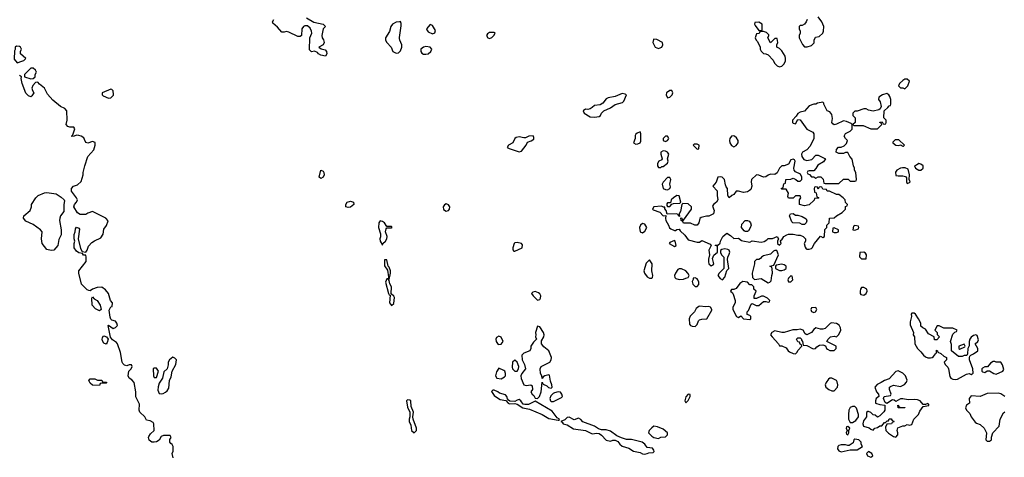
# Model space of a CAD drawing. Header units: inches. Extents: x 2380053 to 2584298, y 380219 to 546618.
# Tile 458 of 656: x 2516672 to 2525300, y 443856 to 447689. Entities that reach past the tile are written whole.
import ezdxf

# ---------------------------------------------------------------- set-up
doc = ezdxf.new("R2010")
doc.units = ezdxf.units.IN
doc.header["$MEASUREMENT"] = 0
doc.layers.add('C5414', color=7, linetype='Continuous')
doc.layers.add('C5424', color=7, linetype='Continuous')

msp = doc.modelspace()

# ---------------------------------------------------------------- linework, layer by layer
at = {"layer": 'C5414', "color": 2}
for points, elevation in [([(2519185.2, 447705.2), (2519248.1, 447668.1), (2519330, 447650.7), (2519351, 447630), (2519330, 447608), (2519318.8, 447550), (2519321, 447530), (2519334, 447514), (2519341, 447490), (2519330, 447468), (2519294, 447450), (2519312.7, 447432.7), (2519350, 447426), (2519360.7, 447410), (2519362.8, 447390), (2519351.1, 447368.9), (2519310, 447379), (2519289.4, 447389.4), (2519282, 447402), (2519254.6, 447414.6), (2519228.7, 447408.7), (2519210, 447426), (2519214, 447530), (2519232.7, 447570), (2519229, 447590), (2519215.9, 447615.9), (2519194.8, 447634.8), (2519170, 447636), (2519158, 447630), (2519144.7, 447610), (2519142, 447550), (2519130, 447542), (2519110, 447541.2), (2519030, 447581.2), (2519010, 447585.2), (2518990, 447579), (2518970, 447581.2), (2518930, 447624), (2518890, 447658), (2518886.6, 447670), (2518899.3, 447690)], 38), ([(2520000, 447672.1), (2519970, 447666.6), (2519938.8, 447650), (2519924, 447630), (2519913.2, 447586.8), (2519878, 447530), (2519878.4, 447510), (2519888.2, 447490), (2519927.3, 447450), (2519942.8, 447410), (2519970, 447396.3), (2519990, 447400.5), (2520000, 447408.9)], 42), ([(2520000, 447526), (2519999.3, 447530), (2520000, 447534.4)], 42), ([(2518018, 443850), (2518009, 443889), (2518015.3, 443910), (2518018, 443950), (2518008.4, 443968.4), (2517996.4, 443976.4), (2517988, 443990), (2517988, 444012), (2517998, 444030), (2517996.4, 444036.4), (2517990, 444046), (2517932.7, 444047.3), (2517910, 444038), (2517894.4, 444005.6), (2517870, 443992.7), (2517850.7, 443989.3), (2517830, 443989.3), (2517807.3, 444007.3), (2517799.5, 444030), (2517803, 444037), (2517818.9, 444061.1), (2517848.7, 444090), (2517848, 444150), (2517840.4, 444160.4), (2517816.4, 444176.4), (2517782, 444182), (2517768, 444210), (2517724, 444250), (2517719, 444270), (2517720.4, 444320.4), (2517690, 444386), (2517689, 444430), (2517675.3, 444510), (2517654.6, 444534.6), (2517630, 444548.7), (2517622, 444570), (2517628, 444610), (2517648, 444630), (2517658, 444650), (2517650, 444666), (2517630, 444666), (2517610, 444658), (2517590, 444662), (2517576.5, 444676.5), (2517569.4, 444689.4), (2517554.6, 444774.6), (2517528.9, 444848.9), (2517520.4, 444860.4), (2517486, 444886), (2517468.4, 444908.4), (2517446, 445010), (2517450, 445014), (2517490, 444984.7), (2517510, 444992), (2517528, 445010), (2517522, 445030), (2517510, 445048), (2517478, 445058), (2517470, 445066), (2517463.7, 445083.7), (2517456.4, 445143.6), (2517470, 445174), (2517482, 445178), (2517486, 445210), (2517468.4, 445228.4), (2517449.2, 445290), (2517423.7, 445323.7), (2517390, 445346), (2517350, 445342), (2517310.6, 445329.4), (2517290, 445315.3), (2517276.4, 445316.4), (2517263.1, 445323.1), (2517212.9, 445372.9), (2517189, 445470), (2517189.2, 445490), (2517254, 445570), (2517255.3, 445610), (2517250, 445626), (2517230, 445628), (2517222, 445642), (2517190, 445648), (2517170, 445662), (2517149, 445690), (2517149, 445730), (2517155.3, 445750), (2517148.9, 445771.1), (2517148.9, 445808.9), (2517159, 445830), (2517162, 445858), (2517170, 445871), (2517190, 445862), (2517194.4, 445854.4), (2517184.7, 445770), (2517205.4, 445685.4), (2517218, 445658), (2517250, 445652), (2517262, 445670), (2517275.1, 445704.9), (2517302.9, 445737.1), (2517326.8, 445753.2), (2517382, 445778), (2517402, 445810), (2517410, 445854), (2517433.6, 445886.4), (2517446, 445926), (2517426, 445950), (2517310, 446008), (2517270, 445995.3), (2517250, 445982), (2517202, 445982), (2517178, 445998), (2517146.6, 446050), (2517152.3, 446070), (2517169.3, 446090), (2517179, 446110), (2517169.2, 446130), (2517126, 446186), (2517127, 446210), (2517142, 446230), (2517177.5, 446242.5), (2517209.4, 446270.6), (2517229, 446330), (2517229.1, 446350.9), (2517242.7, 446410), (2517269.5, 446490.5), (2517321.2, 446550), (2517334, 446590), (2517333.6, 446613.6), (2517310, 446622), (2517270, 446609), (2517254.6, 446614.6), (2517245.2, 446625.2), (2517233.2, 446653.2), (2517210, 446669), (2517190, 446675.3), (2517170, 446678), (2517150, 446668), (2517130, 446666), (2517128.4, 446671.6), (2517138, 446682), (2517154.6, 446734.6), (2517147.3, 446747.3), (2517110, 446748), (2517094.6, 446754.6), (2517078, 446770), (2517088.7, 446810), (2517086, 446890), (2517066, 446910), (2517028.7, 446928.7), (2516963.1, 446983.1), (2516916.5, 447036.5), (2516889, 447090), (2516844.5, 447124.5), (2516830, 447142), (2516810, 447138), (2516787.7, 447112.3), (2516778.8, 447090), (2516782.8, 447070), (2516794.8, 447050), (2516778.5, 447021.5), (2516770, 447014), (2516750, 447022), (2516726.1, 447046.1), (2516692, 447130), (2516685.6, 447174.4), (2516688.7, 447190), (2516670, 447201.2)], 42)]:
    msp.add_lwpolyline(points, dxfattribs=dict(at, elevation=elevation))
for points, elevation in [([(2516643.6, 447456.4), (2516632.7, 447447.3), (2516631.6, 447428.4), (2516624.7, 447415.3), (2516623.5, 447343.5), (2516650, 447311.3), (2516690, 447326), (2516708.4, 447331.6), (2516726, 447350), (2516678, 447390), (2516678, 447410), (2516686, 447430), (2516678, 447450), (2516670, 447455.3)], 42), ([(2516790, 447266), (2516770, 447266), (2516714, 447210), (2516714, 447190), (2516770, 447172), (2516790, 447174), (2516806, 447190), (2516806, 447210), (2516818, 447230), (2516810, 447246)], 42), ([(2517470, 447082), (2517394, 447050), (2517394, 447030), (2517403.6, 447023.6), (2517450, 447002), (2517470, 447004.7), (2517492.7, 447027.3), (2517494.6, 447034.6), (2517490, 447066), (2517478, 447078)], 42), ([(2519310, 446299), (2519295.3, 446310), (2519310, 446371.3), (2519330, 446362), (2519338, 446350), (2519341, 446330), (2519330, 446309)], 38), ([(2516946.3, 445666.3), (2516910, 445675.3), (2516870, 445728), (2516862, 445770), (2516868.7, 445830), (2516855.3, 445850), (2516790, 445895.3), (2516724.7, 445924.7), (2516706, 445950), (2516708, 445970), (2516762, 446018), (2516774, 446050), (2516774, 446070), (2516813.2, 446130), (2516834, 446150), (2516890, 446173), (2516910, 446175.5), (2516990, 446164), (2517035.2, 446135.2), (2517062, 446110), (2517063.6, 446103.6), (2517058.8, 446070), (2517058.8, 446010), (2517028.3, 445971.7), (2517022, 445950), (2517020.7, 445930), (2517034, 445850), (2517034, 445806), (2517015.3, 445764.7), (2517004.7, 445710), (2516970, 445669.2)], 42), ([(2519550, 446045.2), (2519528.7, 446050), (2519528.7, 446070), (2519542, 446090), (2519570, 446101), (2519596, 446090), (2519601, 446070), (2519570, 446046.6)], 38), ([(2519830, 445926), (2519820.4, 445910), (2519817.1, 445870), (2519834.6, 445814.6), (2519833.7, 445786.3), (2519828, 445770), (2519830.6, 445750.6), (2519850, 445714), (2519854, 445730), (2519877.2, 445750), (2519889.4, 445770), (2519891.6, 445790), (2519878, 445830), (2519884.1, 445855.9), (2519890, 445864.7), (2519930, 445864.7), (2519935.3, 445870), (2519930, 445878), (2519890, 445878), (2519869.2, 445910), (2519850, 445922)], 42), ([(2519890, 445586), (2519870, 445586), (2519870, 445534), (2519894.4, 445494.4), (2519903.6, 445436.4), (2519899.6, 445420.4), (2519890, 445418), (2519878.8, 445390), (2519904, 445290), (2519910, 445278), (2519916.9, 445276.9), (2519911.3, 445210), (2519930, 445184.7), (2519950, 445202), (2519956.5, 445256.5), (2519950, 445268), (2519927.3, 445287.3), (2519928.7, 445350), (2519916.5, 445376.5), (2519910, 445406), (2519902, 445418), (2519910, 445414), (2519921.2, 445470), (2519920.9, 445490), (2519910, 445522), (2519902, 445530)], 42), ([(2517370, 445139), (2517335.3, 445155.3), (2517308, 445188), (2517304, 445250), (2517310, 445262), (2517325.4, 445245.4), (2517350, 445230.8), (2517377.3, 445190), (2517384.7, 445150)], 42), ([(2517430, 444846), (2517410, 444855.3), (2517396.5, 444876.5), (2517393.2, 444890), (2517396.5, 444903.5), (2517402.7, 444917.3), (2517410, 444921), (2517432, 444910), (2517446, 444890), (2517438.8, 444861.2)], 42), ([(2518012.9, 444732.9), (2517984.9, 444710), (2517974, 444690), (2517974, 444666), (2517964.7, 444630), (2517935.3, 444604.7), (2517922.8, 444550), (2517895.3, 444504.7), (2517886.4, 444473.6), (2517883.5, 444443.5), (2517894.8, 444414.8), (2517910, 444410.7), (2517930, 444414), (2517950, 444426.8), (2517963.2, 444436.8), (2517979, 444461), (2517985.2, 444530), (2517999.3, 444560.7), (2518008.7, 444610), (2518039.3, 444670), (2518045.2, 444710), (2518030, 444725.2)], 42), ([(2517870, 444638), (2517850, 444638), (2517842, 444630), (2517844.7, 444570), (2517850, 444554), (2517870, 444554), (2517888, 444610)], 42), ([(2517370, 444486), (2517308.4, 444488.4), (2517290, 444506), (2517278, 444530), (2517290, 444542), (2517330, 444542), (2517352.7, 444532.7), (2517391.6, 444531.6), (2517398, 444518), (2517430, 444514), (2517434, 444510), (2517430, 444506), (2517390, 444506), (2517378, 444502)], 42)]:
    msp.add_lwpolyline(points, close=True, dxfattribs=dict(at, elevation=elevation))
at = {"layer": 'C5424', "color": 2, "elevation": 42}
for points in [[(2520000, 447534.4), (2520015.1, 447635.1), (2520016, 447656), (2520010, 447674), (2520000, 447672.1)], [(2523571.6, 447691.6), (2523564.7, 447670), (2523550.8, 447649.2), (2523530, 447638), (2523510, 447638), (2523502, 447630), (2523502, 447610), (2523512, 447590), (2523512, 447570), (2523502, 447550), (2523502, 447530), (2523531.1, 447471.1), (2523550, 447452), (2523571.6, 447451.6), (2523610, 447464.7), (2523634, 447486), (2523635.3, 447510), (2523644.7, 447535.3), (2523676.5, 447543.5), (2523708.7, 447570), (2523715.3, 447590), (2523718, 447630), (2523702, 447670), (2523670, 447715.3)], [(2520000, 447408.9), (2520010, 447417.3), (2520021.6, 447450), (2520020.7, 447470), (2520002.7, 447510), (2520000, 447526)], [(2525304, 444390), (2525270, 444413.2), (2525250, 444417.2), (2525150, 444415.3), (2525090, 444388.7), (2525010, 444393.2), (2524991, 444370), (2524994, 444330), (2524970, 444314), (2524960.7, 444290), (2524967.7, 444270), (2524998.4, 444238.4), (2525010.8, 444210), (2525044, 444164), (2525055.3, 444155.3), (2525090, 444142.8), (2525124.9, 444110), (2525144, 444070), (2525138, 444010), (2525150, 443998), (2525170, 443996), (2525188.7, 444010), (2525188.9, 444031.1), (2525199, 444070), (2525255.3, 444130), (2525265.2, 444190), (2525294.5, 444245.5), (2525304.5, 444255.5)]]:
    msp.add_lwpolyline(points, dxfattribs=at)
for points in [[(2523150, 447668), (2523114, 447666), (2523112, 447650), (2523118, 447638), (2523150, 447594), (2523170, 447594), (2523178, 447602), (2523178, 447650)], [(2520270, 447648), (2520238, 447610), (2520239.6, 447599.6), (2520250, 447582), (2520290, 447564.7), (2520310, 447574), (2520314.6, 447594.6), (2520290, 447638)], [(2520830, 447578), (2520790, 447578), (2520770, 447566), (2520762, 447550), (2520774, 447530), (2520790, 447524.7), (2520810, 447532), (2520828, 447550), (2520838, 447570), (2520834.6, 447574.6)], [(2523190, 447586), (2523170, 447586), (2523158, 447582), (2523151.6, 447568.4), (2523130, 447566), (2523118, 447530), (2523124.7, 447510), (2523137.3, 447497.3), (2523162, 447450), (2523162, 447430), (2523170, 447414), (2523190, 447394), (2523211.6, 447391.6), (2523230, 447382), (2523274, 447334), (2523287.5, 447307.5), (2523310, 447284.7), (2523330, 447276), (2523350, 447282), (2523370, 447302), (2523384, 447330), (2523384, 447350), (2523379, 447370), (2523350, 447418), (2523330, 447438), (2523306, 447450), (2523306, 447470), (2523315.3, 447490), (2523310, 447526), (2523290, 447526), (2523250, 447488), (2523228.7, 447530), (2523238, 447550), (2523236.4, 447556.4), (2523216.4, 447576.4)], [(2522230, 447518), (2522225.4, 447514.6), (2522221, 447490), (2522242, 447450), (2522270, 447438), (2522290, 447444.7), (2522298, 447450), (2522308, 447470), (2522306, 447490), (2522254.6, 447514.6)], [(2520230, 447454), (2520210, 447448.7), (2520188, 447432), (2520186, 447410), (2520195.3, 447395.3), (2520210, 447387.3), (2520230, 447387.3), (2520250, 447391.3), (2520275.3, 447410), (2520282, 447430), (2520270, 447448)], [(2524430, 447169), (2524410, 447156), (2524381, 447130), (2524372, 447110), (2524390, 447092), (2524412, 447092), (2524430, 447084.7), (2524455.3, 447110), (2524468.7, 447150), (2524450, 447168.7)], [(2522370, 447068.7), (2522341, 447050), (2522336, 447030), (2522350, 447006), (2522370, 447011.3), (2522388.7, 447030), (2522395.3, 447050), (2522388, 447068)], [(2521950, 447042.7), (2521890, 447017.2), (2521830, 447006), (2521810, 446997.2), (2521781.7, 446958.3), (2521757.6, 446942.4), (2521710, 446937.2), (2521690, 446919), (2521670, 446909), (2521650, 446904), (2521630, 446905.2), (2521611, 446890), (2521618, 446870), (2521670, 446838), (2521710, 446834.8), (2521750, 446842.8), (2521762, 446850), (2521770, 446872), (2521790, 446891.3), (2521850, 446916), (2521890, 446946.8), (2521955.5, 446964.5), (2521965.2, 446974.8), (2521988, 447030), (2521977.2, 447037.2)], [(2524270, 447042), (2524232, 447030), (2524202, 447010), (2524198, 446990), (2524211.3, 446970), (2524221, 446930), (2524211.3, 446908.7), (2524199.8, 446900.2), (2524150, 446889.3), (2524110, 446897.2), (2524090, 446909), (2524070, 446909), (2524010, 446888), (2523990, 446888), (2523972, 446870), (2523972, 446850), (2523994, 446830), (2523994, 446790), (2523974, 446770), (2523982, 446762), (2524063.6, 446763.6), (2524130, 446732), (2524190, 446734), (2524226, 446770), (2524222, 446782), (2524208.4, 446788.4), (2524210, 446792), (2524230, 446794), (2524238, 446778), (2524250, 446774), (2524262, 446778), (2524266, 446790), (2524266, 446810), (2524246, 446830), (2524248.4, 446891.6), (2524280.4, 446919.6), (2524290, 446934), (2524302, 446938), (2524306, 446950), (2524306, 446990), (2524296.4, 447016.4), (2524288, 447030)], [(2523710, 446966), (2523662.8, 446957.2), (2523650, 446948.7), (2523631.6, 446948.4), (2523590, 446935.3), (2523550, 446888), (2523510, 446878), (2523490, 446868), (2523476.9, 446843.1), (2523444.7, 446810), (2523444.7, 446790), (2523450, 446782), (2523470, 446778), (2523490, 446814), (2523510, 446812), (2523571, 446731), (2523623.6, 446703.6), (2523632, 446690), (2523632, 446650), (2523598, 446582), (2523570.7, 446549.3), (2523532, 446530), (2523522, 446510), (2523524.7, 446490), (2523544, 446464), (2523570, 446456), (2523614, 446466), (2523650, 446502), (2523670, 446502), (2523734, 446470), (2523716.9, 446443.1), (2523665.4, 446414.6), (2523650, 446386), (2523630, 446366), (2523590, 446366), (2523578, 446362), (2523574, 446350), (2523578, 446338), (2523592.7, 446332.7), (2523610, 446314), (2523630, 446314), (2523650, 446302), (2523670, 446312), (2523691.6, 446311.6), (2523711.6, 446291.6), (2523718, 446258), (2523730, 446254), (2523850, 446254), (2523890, 446292), (2523931.6, 446291.6), (2523950, 446274), (2523990, 446274), (2524002, 446278), (2524006, 446290), (2523998, 446350), (2523988, 446370), (2523988, 446390), (2523978, 446410), (2523967.3, 446467.3), (2523946, 446490), (2523930, 446526), (2523910, 446526), (2523890, 446518), (2523850, 446518), (2523828, 446530), (2523828.4, 446551.6), (2523847.3, 446572.7), (2523870, 446574), (2523896.4, 446583.6), (2523916.4, 446603.6), (2523926, 446630), (2523907.3, 446647.3), (2523898, 446670), (2523908.9, 446691.1), (2523948.4, 446711.6), (2523966, 446730), (2523968, 446770), (2523959, 446779), (2523916.5, 446796.5), (2523890, 446802), (2523830, 446773.2), (2523810, 446768.7), (2523796.4, 446776.4), (2523788.7, 446790), (2523795.1, 446824.9), (2523790, 446858), (2523770, 446882), (2523748.7, 446890), (2523718, 446950), (2523718, 446958)], [(2521172.7, 446672.7), (2521134, 446670), (2521104.7, 446655.3), (2521090, 446654), (2521050, 446662.7), (2521022, 446658), (2521010.7, 446649.3), (2520992, 446610), (2520956, 446590), (2520944.7, 446570), (2520960.5, 446560.5), (2521048.7, 446531.3), (2521070, 446538), (2521109, 446590), (2521122, 446618), (2521152.9, 446627.1), (2521176.2, 446643.8), (2521178.6, 446658.6)], [(2522110, 446706), (2522083.6, 446696.4), (2522070, 446686), (2522064.7, 446675.3), (2522064.7, 446650), (2522052, 446610), (2522070, 446598), (2522090, 446601), (2522108, 446610), (2522113.6, 446626.4), (2522115.3, 446690)], [(2522330, 446668.7), (2522311.3, 446650), (2522312, 446630), (2522330, 446621), (2522348, 446630), (2522356.5, 446643.5), (2522359, 446650), (2522350, 446668)], [(2522930, 446673.2), (2522910, 446669), (2522894.8, 446650), (2522890.8, 446630), (2522894.8, 446610), (2522910, 446586), (2522930, 446576), (2522950, 446586), (2522969, 446610), (2522969, 446630), (2522954.2, 446654.2), (2522935.3, 446670)], [(2524376.4, 446636.4), (2524343.6, 446636.4), (2524323.6, 446616.4), (2524324.7, 446610), (2524350, 446591.3), (2524372.1, 446587.9), (2524394, 446594), (2524394, 446590), (2524410, 446582), (2524418, 446582), (2524426, 446590)], [(2522310, 446542), (2522291.6, 446528.4), (2522291.3, 446510), (2522302, 446470), (2522298, 446462), (2522274, 446450), (2522262, 446430), (2522262, 446410), (2522270, 446394), (2522290, 446394), (2522298, 446402), (2522310, 446404.7), (2522350, 446434), (2522355.3, 446450), (2522348, 446470), (2522359, 446510), (2522348, 446530), (2522330, 446539)], [(2522610, 446598), (2522582, 446598), (2522574, 446590), (2522610, 446554), (2522622, 446558), (2522626, 446590)], [(2523450, 446468.7), (2523430, 446462), (2523410, 446424), (2523370, 446409.2), (2523350, 446409), (2523331, 446390), (2523310.7, 446349.3), (2523290, 446334), (2523250, 446335.3), (2523230, 446328.7), (2523210, 446314), (2523190, 446309), (2523150, 446328.7), (2523130, 446329), (2523086, 446290), (2523081, 446270), (2523087.3, 446230), (2523078.4, 446201.6), (2523068.3, 446191.7), (2523050, 446182), (2523016, 446176), (2522970, 446188), (2522950, 446188), (2522930, 446158), (2522911.3, 446148.7), (2522890, 446128.7), (2522878, 446150), (2522875.3, 446210), (2522864, 446224), (2522858, 446242), (2522848.7, 446290), (2522829.1, 446309.1), (2522810, 446314), (2522791, 446309), (2522774.4, 446265.6), (2522744.7, 446230), (2522784.7, 446190), (2522784, 446150), (2522790.8, 446110), (2522778, 446090), (2522751.3, 446070), (2522744, 446056), (2522756.8, 446016.8), (2522750.8, 445990), (2522710, 445969), (2522691.3, 445968.7), (2522643.6, 445956.4), (2522631.6, 445948.4), (2522624.7, 445910), (2522610, 445888.7), (2522588.9, 445888.9), (2522550, 445908), (2522490, 445906), (2522482, 445922), (2522468, 445930), (2522466, 445954), (2522474, 445950), (2522478, 445938), (2522490, 445934), (2522558, 446030), (2522558, 446050), (2522530, 446075.3), (2522482, 446078), (2522474, 446070), (2522462, 446010), (2522452, 445990), (2522454, 445966), (2522446, 445970), (2522442, 445982), (2522428.4, 445988.4), (2522346, 445986), (2522338, 446018), (2522326, 446034), (2522326, 446046), (2522314, 446046), (2522295.3, 446055.3), (2522230, 446048.7), (2522216, 446030), (2522222.5, 446022.5), (2522282, 446002), (2522310, 445972), (2522334, 445974), (2522331.3, 445948.7), (2522334.8, 445930), (2522358, 445890), (2522366, 445866), (2522376.9, 445856.9), (2522410, 445842), (2522418, 445842), (2522430, 445852), (2522450, 445854), (2522459.6, 445839.6), (2522501.7, 445801.7), (2522530, 445761), (2522610, 445741), (2522630, 445741), (2522650, 445756), (2522722, 445722), (2522732.7, 445712.7), (2522711.3, 445670), (2522718, 445630), (2522707.1, 445592.9), (2522707.1, 445567.1), (2522712, 445550), (2522730, 445532), (2522750, 445542), (2522754, 445550), (2522743.1, 445596.9), (2522754, 445626), (2522787.3, 445652.7), (2522786, 445706), (2522766, 445710), (2522770, 445714), (2522790, 445714), (2522808.9, 445731.1), (2522813.2, 445750), (2522832.7, 445790), (2522870, 445818), (2522899.8, 445799.8), (2522930, 445771.3), (2522970, 445776), (2522996, 445756), (2523010, 445751), (2523070, 445742), (2523090, 445752), (2523170, 445742), (2523194.6, 445745.4), (2523220.4, 445759.6), (2523230, 445771.3), (2523270, 445772), (2523310, 445791.3), (2523322, 445770), (2523314, 445750), (2523314, 445730), (2523330, 445714), (2523346, 445730), (2523338, 445750), (2523342, 445758), (2523350, 445762), (2523369.3, 445790.7), (2523395.5, 445804.5), (2523410, 445811), (2523449.1, 445810.9), (2523490, 445800.7), (2523510, 445800.7), (2523538, 445790), (2523558, 445770), (2523558, 445750), (2523546.8, 445730), (2523555.3, 445695.3), (2523563.5, 445683.5), (2523570, 445678), (2523590, 445678), (2523610, 445684.7), (2523618, 445690), (2523638, 445730), (2523690, 445792), (2523710, 445782), (2523726, 445790), (2523728.9, 445851.1), (2523746, 445870), (2523746, 445890), (2523766, 445910), (2523768.7, 445951.3), (2523810, 445954), (2523828.4, 445971.6), (2523880.4, 445999.6), (2523908, 446030), (2523908.4, 446051.6), (2523922, 446058), (2523926, 446070), (2523908.4, 446088.4), (2523906, 446110), (2523888, 446130), (2523850, 446158), (2523830, 446158), (2523767.3, 446187.3), (2523748.4, 446188.4), (2523742, 446202), (2523710, 446206), (2523702, 446222), (2523690, 446226), (2523678, 446222), (2523670, 446206), (2523662, 446222), (2523650, 446226), (2523638, 446222), (2523634, 446210), (2523638, 446178), (2523652.7, 446172.7), (2523658, 446138), (2523674, 446130), (2523670, 446126), (2523638, 446122), (2523632.7, 446107.3), (2523590, 446069), (2523550, 446059), (2523506, 446070), (2523506, 446110), (2523518, 446130), (2523510, 446146), (2523470, 446146), (2523450, 446126), (2523410, 446126), (2523402, 446142), (2523408, 446170), (2523390, 446206), (2523350, 446206), (2523346, 446210), (2523362, 446218), (2523368.7, 446251.3), (2523382, 446258), (2523386, 446290), (2523430, 446292), (2523450, 446302), (2523474, 446290), (2523490, 446274), (2523510, 446274), (2523526, 446290), (2523526, 446310), (2523515.3, 446335.3), (2523470, 446358), (2523458, 446370), (2523455.3, 446390), (2523468.7, 446450), (2523462, 446462)], [(2524432.5, 446392.5), (2524407.9, 446392.1), (2524390, 446389.2), (2524358, 446370), (2524346.4, 446353.6), (2524350, 446326), (2524370, 446320.7), (2524410, 446322), (2524435.3, 446315.3), (2524443.6, 446303.6), (2524444.7, 446270), (2524450, 446254), (2524470, 446262), (2524475.3, 446270), (2524466, 446290), (2524468.4, 446331.6), (2524459.3, 446379.3)], [(2524550, 446429), (2524530, 446414), (2524514, 446410), (2524522, 446390), (2524550, 446371.3), (2524570, 446371.3), (2524588.7, 446390), (2524588.7, 446410), (2524570, 446424)], [(2522370, 446308), (2522350, 446308), (2522310, 446266), (2522302, 446250), (2522312, 446210), (2522330, 446201), (2522350, 446198), (2522368, 446210), (2522374.6, 446225.4), (2522368, 446250), (2522377.2, 446290)], [(2522430, 446148), (2522402, 446130), (2522382, 446110), (2522374, 446086), (2522350, 446086), (2522343.6, 446076.4), (2522342, 446062), (2522350, 446054), (2522370, 446054), (2522386, 446074), (2522400.4, 446079.6), (2522458, 446082), (2522466, 446090), (2522450, 446146)], [(2520410, 446076), (2520393, 446067), (2520383, 446050), (2520386.6, 446026.6), (2520410, 446013), (2520430, 446018.8), (2520439.3, 446030), (2520440.9, 446050), (2520430, 446069)], [(2523470, 445978), (2523490, 445978), (2523530, 445964.7), (2523563.6, 445943.6), (2523570, 445926), (2523564.7, 445910), (2523550, 445895.3), (2523530, 445895.3), (2523508.4, 445908.4), (2523446, 445910), (2523438, 445918), (2523418, 445970), (2523426, 445990), (2523450, 445992)], [(2522130, 445904), (2522111.3, 445890), (2522102.8, 445870), (2522110, 445832), (2522130, 445821), (2522150, 445838), (2522169, 445870), (2522150, 445899)], [(2523030, 445834), (2523020.2, 445840.2), (2522997.2, 445870), (2523000.9, 445899.1), (2523030, 445931.3), (2523050, 445931.3), (2523063.5, 445923.5), (2523076, 445910), (2523081, 445890), (2523074.4, 445865.6), (2523058.8, 445841.2), (2523050, 445835.3)], [(2523810, 445866), (2523798, 445862), (2523794, 445830), (2523810, 445824.7), (2523830, 445826), (2523846, 445830), (2523846, 445850)], [(2523990, 445886), (2523978, 445882), (2523974, 445850), (2523990, 445844.7), (2524022, 445858), (2524026, 445870), (2524022, 445882)], [(2521030, 445739), (2521010, 445735.3), (2521004.7, 445730), (2520992, 445692), (2520992.7, 445672.7), (2521002, 445662), (2521010, 445662), (2521075.3, 445690), (2521078, 445718), (2521070, 445728)], [(2522410, 445755.3), (2522370, 445738), (2522362, 445730), (2522410, 445702), (2522426, 445710), (2522415.3, 445750)], [(2522850, 445682), (2522823.6, 445676.4), (2522812.7, 445667.3), (2522812, 445650), (2522822, 445630), (2522842, 445610), (2522842, 445510), (2522802, 445470), (2522791.3, 445450), (2522810, 445422), (2522830, 445412), (2522850, 445434), (2522867.3, 445492.7), (2522886, 445510), (2522875.3, 445590), (2522878, 445610), (2522890, 445634), (2522894, 445654), (2522888, 445670), (2522877.2, 445677.2)], [(2523290, 445668.7), (2523276.9, 445663.1), (2523250, 445635.3), (2523190, 445622), (2523172, 445610), (2523163.6, 445596.4), (2523150, 445588), (2523130, 445588), (2523112, 445570), (2523111.3, 445550), (2523092, 445470), (2523094, 445430), (2523110, 445414), (2523170, 445421), (2523230, 445384.7), (2523246, 445390), (2523258, 445402), (2523262, 445450), (2523268, 445470), (2523267.3, 445507.3), (2523262, 445522), (2523246, 445530), (2523282, 445538), (2523322, 445630), (2523308, 445668)], [(2524070, 445652.7), (2524034, 445650), (2524032.7, 445612.7), (2524050, 445594), (2524090, 445594), (2524094, 445630), (2524084, 445644)], [(2522190, 445586), (2522162, 445558), (2522141, 445490), (2522146, 445470), (2522170, 445436), (2522190, 445426), (2522210, 445424.7), (2522218, 445430), (2522221.2, 445450), (2522211.8, 445490), (2522215.3, 445550)], [(2522470, 445508), (2522450, 445508), (2522439.6, 445500.4), (2522418, 445470), (2522411.3, 445450), (2522412, 445430), (2522421, 445421), (2522450, 445414.8), (2522490, 445416), (2522510, 445424.7), (2522528.4, 445431.6), (2522536.4, 445443.6), (2522538, 445450), (2522528, 445470), (2522508.9, 445488.9)], [(2523350, 445548.7), (2523302, 445538), (2523294, 445530), (2523294, 445510), (2523330, 445492), (2523350, 445491.3), (2523370, 445498), (2523388, 445510), (2523388, 445530), (2523370, 445542)], [(2522590, 445428), (2522574, 445426), (2522574, 445414), (2522564.7, 445395.3), (2522570, 445374), (2522590, 445352), (2522610, 445352), (2522622, 445370), (2522622, 445390), (2522615.3, 445410), (2522610, 445418)], [(2523430, 445446), (2523410, 445426), (2523402, 445410), (2523410, 445394), (2523430, 445394), (2523446, 445410), (2523442, 445442)], [(2523010, 445395.3), (2522982.5, 445377.5), (2522950, 445335.3), (2522930, 445326), (2522910, 445326), (2522902, 445310), (2522918, 445298), (2522925.4, 445285.4), (2522942, 445230), (2522942, 445210), (2522922, 445170), (2522922, 445150), (2522954, 445090), (2522970, 445082), (2522990, 445094), (2523014, 445070), (2523070, 445062), (2523078, 445070), (2523078, 445090), (2523070, 445098), (2523047.3, 445107.3), (2523046, 445130), (2523059, 445141), (2523082, 445198), (2523090, 445202), (2523125.4, 445185.4), (2523150, 445184.7), (2523190, 445222), (2523210, 445222), (2523230, 445214), (2523242, 445218), (2523246, 445230), (2523226, 445250), (2523190, 445268), (2523172.7, 445267.3), (2523130, 445248), (2523108.4, 445248.4), (2523108.7, 445270), (2523126, 445310), (2523106, 445330), (2523106, 445350), (2523087.3, 445367.3), (2523070, 445368), (2523048.7, 445388.7)], [(2524070, 445344), (2524050, 445342), (2524041, 445330), (2524036, 445310), (2524038, 445290), (2524043.5, 445283.5), (2524070, 445276), (2524088.7, 445290), (2524099, 445310), (2524095.3, 445330)], [(2521190, 445308.7), (2521170, 445302), (2521158, 445290), (2521171.3, 445270), (2521210, 445231.3), (2521230, 445238), (2521237.2, 445250), (2521239, 445270), (2521230, 445288), (2521218, 445298)], [(2522630, 445181.2), (2522622, 445178), (2522601.4, 445158.6), (2522584.7, 445130), (2522547.5, 445092.5), (2522538.8, 445070), (2522542, 445022), (2522550.7, 445010.7), (2522564, 445004), (2522590, 445002.8), (2522610, 445018), (2522621.2, 445050), (2522630, 445058.8), (2522650, 445065.5), (2522694, 445070), (2522736.4, 445143.6), (2522738, 445150), (2522726, 445170), (2522710, 445178), (2522684.7, 445175.3)], [(2523647.3, 445167.3), (2523610, 445166), (2523606, 445150), (2523610, 445134), (2523630, 445124.7), (2523646, 445130), (2523658, 445150)], [(2524510, 445119), (2524490, 445118), (2524484.7, 445110), (2524486.8, 445090), (2524476.1, 445043.9), (2524476.1, 445016.1), (2524504.7, 444950), (2524502, 444930), (2524512, 444910), (2524517.3, 444850), (2524538.8, 444810), (2524570, 444781), (2524591, 444750), (2524610, 444734.8), (2524630, 444727.3), (2524653.2, 444726.8), (2524669.1, 444730.9), (2524680.2, 444739.8), (2524696.4, 444763.6), (2524706, 444770), (2524706, 444794), (2524714, 444790), (2524718, 444778), (2524745.4, 444765.4), (2524770, 444742), (2524794, 444730), (2524794, 444710), (2524774, 444690), (2524782, 444670), (2524804.5, 444644.5), (2524810.7, 444630.7), (2524822.4, 444562.4), (2524831, 444550), (2524850, 444541.6), (2524870, 444538), (2524890, 444540.7), (2524970, 444584.7), (2524991.3, 444591.3), (2525010, 444582), (2525027.3, 444592.7), (2525024, 444630), (2524995.3, 444710), (2524995.3, 444730), (2524998, 444742), (2525006, 444750), (2525030, 444761), (2525068.7, 444790), (2525068, 444810), (2525046, 444850), (2525068, 444870), (2525074.6, 444885.4), (2525062, 444922), (2525050, 444928.7), (2525030, 444922), (2525011, 444909), (2524998, 444890), (2524992, 444870), (2524992.7, 444832.7), (2524982, 444810), (2524978, 444762), (2524972.7, 444747.3), (2524950, 444748), (2524930, 444738), (2524900.4, 444740.4), (2524838, 444790), (2524836.4, 444843.6), (2524828, 444870), (2524850, 444934), (2524867.3, 444952.7), (2524882, 444958), (2524886, 444970), (2524850, 444986), (2524770, 444988), (2524730, 445008), (2524712.7, 445007.3), (2524692, 444970), (2524712, 444950), (2524712.7, 444932.7), (2524732, 444910), (2524710, 444886), (2524690, 444886), (2524686, 444910), (2524636.4, 444936.4), (2524610, 444978), (2524586, 444990), (2524570, 445006), (2524568.7, 445030), (2524549.4, 445069.4), (2524522, 445110)], [(2521210, 445006), (2521191.3, 444950), (2521196, 444930), (2521191.3, 444910), (2521202, 444890), (2521175.3, 444864.7), (2521151.3, 444830), (2521152, 444810), (2521142, 444790), (2521090, 444768.7), (2521071.3, 444750), (2521076, 444710), (2521096, 444670), (2521104.7, 444630), (2521071, 444590), (2521064, 444570), (2521067.1, 444547.1), (2521091.1, 444491.1), (2521110, 444484.7), (2521150, 444491.3), (2521162, 444482), (2521164.7, 444450), (2521152, 444430), (2521162, 444410), (2521178.8, 444398.8), (2521190, 444374), (2521210, 444372), (2521228, 444390), (2521242, 444430), (2521250, 444514), (2521258, 444498), (2521290, 444482), (2521306.4, 444466.4), (2521330, 444462), (2521338, 444470), (2521335.3, 444490), (2521322.7, 444522.7), (2521314.6, 444574.6), (2521310, 444578), (2521274, 444570), (2521258, 444562), (2521250, 444546), (2521248.7, 444570), (2521235.3, 444590), (2521234, 444630), (2521242, 444650), (2521318, 444690), (2521329.3, 444710.7), (2521332.3, 444730), (2521310, 444788.7), (2521263.7, 444823.7), (2521244, 444850), (2521243.1, 444876.9), (2521264, 444910), (2521268.7, 444930), (2521262, 444950), (2521230, 444998)], [(2523786.8, 445033.2), (2523773.2, 445026.8), (2523730, 444985.2), (2523710, 444977.2), (2523690, 444977.2), (2523650, 444988.7), (2523630, 444975.3), (2523611.1, 444948.9), (2523570, 444928), (2523556.4, 444936.4), (2523538, 444970), (2523510, 444979), (2523486.4, 444973.6), (2523447.1, 444972.9), (2523370, 444948.7), (2523350, 444949), (2523290, 444964), (2523262, 444950), (2523251.3, 444930), (2523264.7, 444910), (2523321, 444850), (2523330, 444832), (2523350, 444831), (2523390, 444816), (2523406, 444790), (2523418.5, 444778.5), (2523450, 444764), (2523470, 444762), (2523484, 444776), (2523490, 444792), (2523526, 444830), (2523522, 444842), (2523510, 444846), (2523506, 444866), (2523490, 444868), (2523478, 444890), (2523490, 444902), (2523510, 444902), (2523522, 444890), (2523522, 444882), (2523531.6, 444871.6), (2523538, 444838), (2523570, 444834), (2523625.4, 444805.4), (2523646, 444810), (2523656.4, 444823.6), (2523680.4, 444839.6), (2523710, 444842), (2523732.7, 444832.7), (2523742, 444810), (2523750, 444802), (2523772.7, 444792.7), (2523810, 444792), (2523828, 444810), (2523826, 444830), (2523746, 444870), (2523758, 444890), (2523778, 444910), (2523810, 444918), (2523830, 444911.3), (2523850, 444931.3), (2523866.6, 444970), (2523864.5, 444990), (2523854.5, 445014.5), (2523830, 445029.5)], [(2520870, 444918), (2520850, 444906), (2520844.7, 444890), (2520846, 444870), (2520865.2, 444845.2), (2520890, 444846), (2520909, 444870), (2520890, 444908)], [(2524950, 444846), (2524902, 444830), (2524902, 444810), (2524910, 444802), (2524955.3, 444824.7), (2524958, 444830)], [(2521010, 444708), (2520991.3, 444688.7), (2520986.4, 444646.4), (2520991.3, 444630), (2521010, 444611.3), (2521030, 444611.3), (2521044, 444630), (2521045.2, 444650), (2521030, 444688)], [(2525216.4, 444696.4), (2525203.6, 444696.4), (2525179.6, 444680.4), (2525152.7, 444647.3), (2525130, 444648), (2525110, 444638), (2525104.7, 444630), (2525104.7, 444610), (2525110, 444604.7), (2525130, 444598), (2525150, 444614), (2525170, 444614), (2525210, 444591), (2525230, 444584.7), (2525288.7, 444611.3), (2525295.3, 444624.7), (2525284.7, 444664.7), (2525268.7, 444688.7), (2525230, 444689)], [(2520870, 444638), (2520850, 444606), (2520842, 444570), (2520854, 444550), (2520890, 444544.7), (2520920.2, 444559.8), (2520928.7, 444570), (2520928.7, 444590), (2520922, 444610), (2520915.5, 444615.5)], [(2524370, 444614), (2524350, 444608.7), (2524290, 444542), (2524250, 444529), (2524222, 444510), (2524185.2, 444494.8), (2524166, 444470), (2524181, 444430), (2524198, 444410), (2524202, 444390), (2524178, 444370), (2524171.3, 444350), (2524172, 444330), (2524210, 444318.8), (2524254, 444314), (2524252, 444270), (2524245.4, 444254.6), (2524210, 444218), (2524190, 444208.7), (2524170, 444226), (2524150, 444228), (2524130, 444248), (2524110, 444258), (2524103.6, 444256.4), (2524092.7, 444247.3), (2524092, 444210), (2524066, 444174), (2524061, 444150), (2524067.7, 444127.7), (2524114.8, 444114.8), (2524130, 444102), (2524150, 444094), (2524166, 444110), (2524190, 444118), (2524210, 444131.3), (2524228, 444132), (2524250, 444162), (2524258, 444162), (2524274, 444174), (2524286, 444174), (2524290, 444194), (2524310, 444194), (2524318, 444178), (2524330, 444174), (2524332, 444168), (2524318, 444162), (2524312, 444148), (2524270, 444146), (2524259.6, 444120.4), (2524261, 444090), (2524286.2, 444066.2), (2524330, 444038), (2524350, 444032), (2524368.4, 444051.6), (2524368.7, 444070), (2524362, 444090), (2524367.3, 444112.7), (2524410, 444132), (2524430, 444132), (2524450, 444142), (2524470, 444138), (2524490, 444144.7), (2524508, 444190), (2524548.7, 444230), (2524560.9, 444259.1), (2524590, 444302), (2524638, 444310), (2524638, 444318), (2524630, 444326), (2524610, 444318), (2524590, 444318), (2524562, 444350), (2524538.9, 444358.9), (2524510, 444362), (2524458, 444358), (2524410, 444369.2), (2524390, 444368.7), (2524350, 444346), (2524336.4, 444356.4), (2524322, 444358), (2524270, 444326), (2524256.4, 444336.4), (2524242, 444370), (2524248, 444390), (2524302, 444398), (2524308, 444410), (2524294, 444450), (2524295.3, 444470), (2524302.7, 444477.3), (2524330, 444486.8), (2524390, 444476), (2524425.6, 444494.4), (2524444.7, 444515.3), (2524448.9, 444531.1), (2524435.3, 444570), (2524411.7, 444591.7)], [(2523790, 444548), (2523770, 444548), (2523759.6, 444540.4), (2523738, 444510), (2523731.3, 444490), (2523736, 444470), (2523762, 444450), (2523790, 444438.8), (2523810, 444438), (2523839, 444470), (2523842, 444490), (2523836.4, 444516.4), (2523828.4, 444528.4)], [(2520830, 444445.2), (2520816.9, 444443.1), (2520806.4, 444433.6), (2520830, 444398.8), (2520850, 444382), (2520883.6, 444363.6), (2520932.7, 444352.7), (2520952, 444330), (2520963.5, 444323.5), (2521010, 444326.8), (2521030, 444322.8), (2521082, 444290), (2521138, 444278), (2521250.5, 444230.5), (2521310, 444194.8), (2521390, 444181), (2521398, 444182), (2521402, 444190), (2521382.7, 444202.7), (2521338.9, 444258.9), (2521190, 444348), (2521130, 444319.3), (2521097.2, 444317.2), (2521082.7, 444322.7), (2521064, 444350), (2521050, 444361.2), (2521030, 444357.2), (2521010, 444346), (2520967.3, 444347.3), (2520955.3, 444355.3), (2520947.3, 444367.3), (2520942, 444390), (2520930, 444402), (2520877.2, 444417.2), (2520862, 444430)], [(2521390, 444428.7), (2521359.8, 444420.2), (2521346, 444414), (2521326.4, 444393.6), (2521318.8, 444370), (2521324.7, 444350), (2521330, 444344.7), (2521350, 444346), (2521420.4, 444379.6), (2521428, 444390), (2521422, 444410), (2521410, 444428)], [(2522530, 444408), (2522510, 444386), (2522502, 444350), (2522510, 444334), (2522530, 444354), (2522548, 444390), (2522546, 444406)], [(2520070, 444358), (2520062, 444350), (2520070, 444294), (2520091.3, 444250), (2520092, 444210), (2520084.9, 444190), (2520085.5, 444170), (2520098, 444138), (2520104.9, 444090), (2520130, 444070.8), (2520149.2, 444090), (2520149.2, 444110), (2520119.3, 444190), (2520117.2, 444210), (2520124, 444250), (2520100.9, 444300.9), (2520098, 444350), (2520090, 444357)], [(2523990, 444301.2), (2523970, 444300.9), (2523950, 444292.7), (2523939.1, 444270), (2523934, 444230), (2523936, 444190), (2523950, 444162), (2523970, 444162), (2524000.2, 444179.8), (2524022, 444210), (2524022, 444230), (2524005.6, 444285.6)], [(2524370, 444288), (2524368, 444312), (2524374, 444310), (2524378, 444298), (2524392.7, 444292.7), (2524430, 444291.3), (2524430, 444288)], [(2521488.4, 444208.4), (2521470, 444204), (2521450, 444184), (2521414, 444170), (2521424.7, 444164.7), (2521434, 444150), (2521470, 444141), (2521524.5, 444104.5), (2521630, 444090.8), (2521690, 444061), (2521730, 444067.3), (2521750, 444064), (2521770.6, 444050.6), (2521810, 444006), (2521850, 443996), (2521870, 444006), (2521890, 444006), (2521914.4, 443994.4), (2521931, 443970), (2521950, 443954.8), (2522010, 443934.8), (2522050, 443910.8), (2522110, 443898.8), (2522130, 443886.8), (2522150, 443884), (2522170, 443888), (2522185.4, 443894.6), (2522222, 443898), (2522232.9, 443907.1), (2522230, 443918), (2522216.5, 443936.5), (2522170, 443940.9), (2522149.2, 443970), (2522128, 443990), (2522032.5, 444012.5), (2521990, 444012.7), (2521945.6, 444025.6), (2521904.7, 444044.7), (2521850, 444085.2), (2521810, 444097), (2521770, 444098), (2521744.5, 444104.5), (2521708, 444130), (2521606.8, 444166.8), (2521590, 444188), (2521570, 444198), (2521530, 444185.2)], [(2522230, 444129), (2522210, 444115.3), (2522187.3, 444090), (2522182.8, 444070), (2522210, 444040.7), (2522230, 444030.8), (2522270, 444022), (2522290, 444031.3), (2522330, 444034), (2522347.3, 444052.7), (2522348, 444070), (2522310, 444102), (2522262, 444122)], [(2523930, 444126), (2523918, 444122), (2523914, 444110), (2523922, 444090), (2523914, 444070), (2523918, 444058), (2523930, 444054), (2523938, 444070), (2523938, 444090), (2523946, 444110)], [(2523990, 444015.3), (2523982, 444010), (2523976.9, 443983.1), (2523939.6, 443960.4), (2523930, 443958), (2523910, 443966), (2523870, 443966), (2523850, 443958), (2523842, 443950), (2523838, 443930), (2523850, 443912), (2523870, 443904.7), (2523950, 443922), (2524010, 443922), (2524058, 443950), (2524046, 443970), (2524046, 443990), (2524026, 444010)], [(2524110, 443908), (2524092, 443890), (2524102, 443870), (2524130, 443858), (2524148, 443870), (2524138, 443890)]]:
    msp.add_lwpolyline(points, close=True, dxfattribs=at)

doc.saveas('drawing.dxf')
